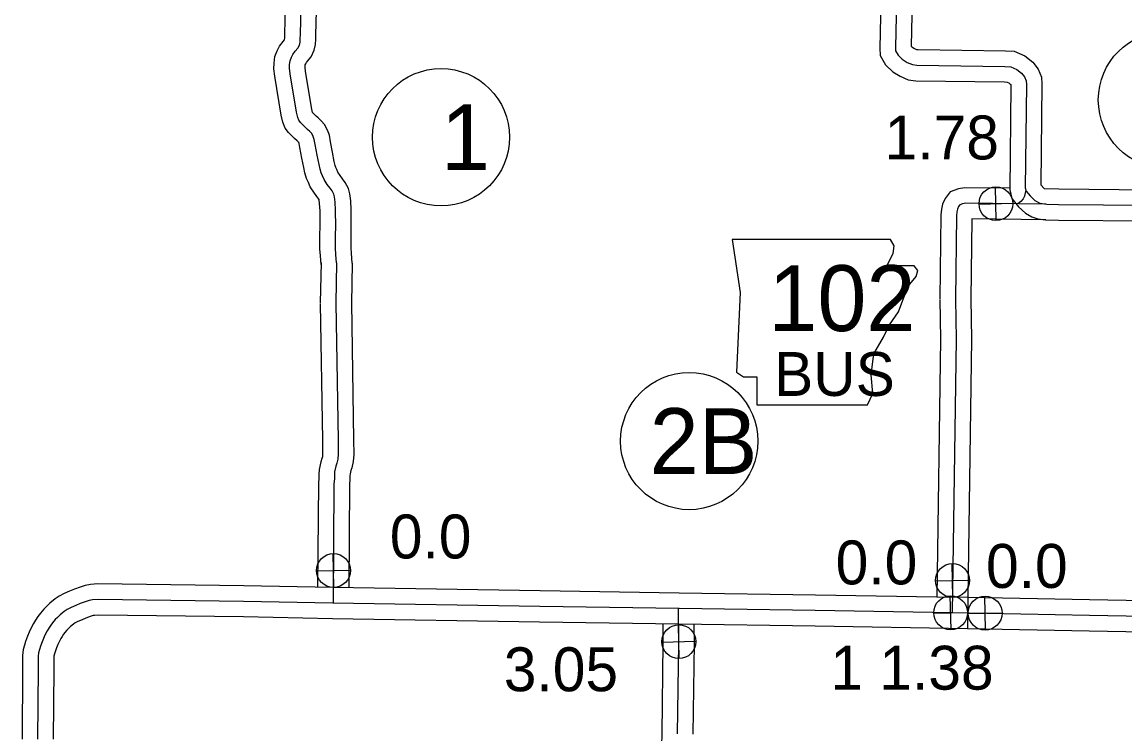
# Model space of a CAD drawing. Extents: x -83719 to 153526, y -11835 to 11446.
# Drawn here: x 5931.8 to 6285.5, y 411.3 to 639.6 of the extents above; entities that cross this region are included whole.
import ezdxf

# ---------------------------------------------------------------- set-up
doc = ezdxf.new("R2010")
doc.units = 0
for name, color, linetype in [('Level 10', 7, 'Continuous'), ('Level 11', 7, 'Continuous'), ('Level 21', 7, 'Continuous'), ('Level 25', 7, 'Continuous'), ('Level 26', 7, 'Continuous'), ('Level 27', 7, 'Continuous'), ('Level 59', 7, 'Continuous')]:
    doc.layers.add(name, color=color, linetype=linetype)

msp = doc.modelspace()

# ---------------------------------------------------------------- linework, layer by layer
at = {"layer": 'Level 10'}
msp.add_line((6255.6, 577.2), (6257.5, 576.55), dxfattribs=at)
for points in [[(6207.74, 672.07), (6206.84, 631.3), (6207.01, 628.94), (6208.73, 625.9), (6210.98, 623.73), (6213.37, 622.25), (6215.99, 621.15), (6218.41, 620.83), (6246.82, 620.42), (6247.66, 620.38), (6248.19, 620.15), (6248.7, 619.75), (6248.83, 619.58), (6248.84, 619.39), (6248.5, 585.85), (6249.21, 583.08), (6251.37, 580.43), (6253.56, 578.4), (6255.6, 577.2)], [(6217.74, 671.8), (6216.86, 631.96), (6217.15, 631.67), (6217.97, 631.16), (6218.63, 630.89), (6219.14, 630.82), (6247.14, 630.42), (6249.97, 630.28), (6253.38, 628.8), (6255.88, 626.81), (6257.6, 624.56), (6258.65, 622.01), (6258.85, 619.78), (6258.52, 587.48), (6259.53, 586.24)], [(6037.7, 562.29), (6037.43, 565.5), (6037.3, 567.28), (6037.3, 568.85), (6037.31, 571.1), (6037.4, 573.97), (6037.37, 579.42), (6037.2, 582.27), (6036.97, 584.55), (6036.48, 586.27), (6035.48, 588.23), (6034.55, 589.39), (6033.8, 590.4), (6033.1, 591.49), (6032.71, 592.38), (6032.39, 593.03), (6032.22, 593.66), (6031.95, 594.97), (6031.37, 597.94), (6030.73, 601.25), (6030.35, 603.33), (6029.76, 604.94), (6028.85, 606.74), (6027.7, 608.01), (6026.78, 608.88), (6026.09, 609.5), (6025, 610.63), (6024.77, 611.7), (6022.76, 623.8), (6022.58, 625.17), (6022.59, 625.67), (6022.63, 625.91), (6022.77, 626.27), (6022.98, 626.68), (6023.31, 627.14), (6024.51, 628.49), (6025.53, 630.63), (6025.91, 632.43), (6026.04, 634.11), (6026.07, 635.54), (6026.57, 654.57)], [(6027.72, 561.93), (6027.47, 564.68), (6027.31, 566.89), (6027.29, 568.86), (6027.31, 571.29), (6027.4, 574.09), (6027.37, 579.11), (6027.23, 581.47), (6027.11, 582.63), (6027.04, 582.77), (6026.63, 583.27), (6025.57, 584.72), (6024.25, 586.75), (6023.63, 588.19), (6023, 589.47), (6022.49, 591.31), (6022.15, 593), (6021.56, 596.03), (6020.9, 599.39), (6020.66, 600.71), (6020.57, 600.96), (6020.54, 601.02), (6019.99, 601.54), (6019.14, 602.31), (6017.3, 604.2), (6016.23, 605.62), (6015.44, 607.53), (6014.94, 609.82), (6012.87, 622.32), (6012.57, 624.62), (6012.61, 626.46), (6012.89, 628.55), (6013.66, 630.4), (6014.38, 631.86), (6015.5, 633.41), (6016, 633.97), (6016.05, 634.6), (6016.07, 635.77), (6016.55, 653.86)], [(6248.65, 586.37), (6234.1, 586.51), (6232.04, 586.19), (6229.4, 585.19), (6227.77, 583.02), (6226.97, 581.24), (6226.6, 579.58), (6226.42, 577.8), (6226.08, 550.85)], [(6259.53, 586.24), (6264.27, 586.14), (6293.17, 585.87), (6295.14, 585.76), (6297.61, 584.84), (6299.35, 583.4), (6300.71, 581.88), (6310.98, 569.82), (6311.77, 568.9), (6312.05, 568.63), (6312.61, 568.21), (6313.51, 567.68), (6319.85, 564.27), (6321.04, 563.55), (6322.59, 562.63), (6324.53, 560.94), (6325.76, 559.11), (6326.64, 557.33), (6327.05, 555.78), (6327.42, 554.26), (6327.74, 552.04)], [(6260.06, 576.25), (6236.41, 576.49), (6236.08, 550.73)], [(6257.5, 576.55), (6260, 576.22), (6264.12, 576.14), (6292.67, 575.87), (6293.18, 575.3), (6303.38, 563.32), (6304.53, 561.98), (6305.59, 560.99), (6307.04, 559.89), (6308.61, 558.96), (6314.9, 555.57), (6315.92, 554.96), (6316.71, 554.49), (6316.97, 554.26), (6317.09, 554.1), (6317.22, 553.82), (6317.36, 553.3), (6317.59, 552.35), (6317.84, 550.64)], [(6027.7, 562.49), (6027.45, 549.57)], [(6037.7, 562.29), (6037.44, 549.37)], [(6226.08, 550.7), (6226.3, 537.89), (6225.14, 455.22), (6186.24, 455.86), (6142.57, 456.52), (6097.9, 457.21), (6031.52, 458.28), (6002.94, 458.84), (5956.08, 459.42), (5953.73, 459.29), (5952.07, 458.96), (5950.51, 458.44), (5948.61, 457.79), (5947.08, 457.11), (5945.38, 456.37), (5943.72, 455.51), (5942.44, 454.63), (5940.7, 453.3), (5939.63, 452.22), (5938.81, 451.39), (5937.69, 450.09), (5936.88, 448.99), (5936.16, 447.86), (5935.5, 446.79), (5934.67, 445.13), (5934.13, 443.93), (5933.62, 442.71), (5932.95, 440.96), (5932.66, 439.76), (5932.19, 438.35), (5932.02, 436.53), (5931.97, 432.22), (5931.82, 409.67)], [(6027.44, 549.39), (6028.15, 505.5), (6028.2, 501.24), (6028.12, 500.2), (6027.98, 499.62), (6027.6, 498.58), (6027.1, 496.15), (6026.96, 494.58), (6026.97, 493.31), (6026.84, 491.71), (6026.59, 458.45)], [(6037.44, 549.55), (6038.15, 505.64), (6038.2, 500.91), (6038.03, 498.68), (6037.58, 496.72), (6037.24, 495.82), (6037.01, 494.71), (6036.96, 494.15), (6036.97, 492.95), (6036.84, 491.29), (6036.59, 458.2)], [(6236.08, 550.88), (6236.3, 537.91), (6235.1, 455.04)], [(6235.1, 455.04), (6225.14, 455.22)], [(6235.1, 455.04), (6234.99, 445.04)], [(6400.06, 452.25), (6362.29, 452.69), (6274.13, 454.31), (6235.1, 455.04)], [(6234.99, 445.05), (6186.08, 445.86), (6142.41, 446.52), (6097.74, 447.21), (6031.34, 448.29), (6002.78, 448.84), (5956.31, 449.42), (5955, 449.34), (5954.61, 449.27), (5953.71, 448.97), (5952.28, 448.48), (5951.09, 447.95), (5949.67, 447.33), (5948.88, 446.92), (5948.31, 446.53), (5947.32, 445.78), (5946.74, 445.19), (5946.16, 444.6), (5945.5, 443.84), (5945.12, 443.33), (5944.65, 442.58), (5944.25, 441.92), (5943.7, 440.84), (5943.31, 439.97), (5942.9, 438.98), (5942.52, 438), (5942.28, 436.99), (5942.04, 436.26), (5942.01, 436.01), (5941.97, 432.13), (5941.82, 409.6)], [(6399.94, 442.25), (6362.14, 442.69), (6273.94, 444.31), (6235.01, 445.04)]]:
    msp.add_lwpolyline(points, dxfattribs=at)
at = {"layer": 'Level 11'}
for points in [[(6137.39, 440.33), (6137.36, 446.65)], [(6147.39, 440.38), (6147.36, 446.57)], [(6137.02, 411.38), (6137.39, 440.42)], [(6147.02, 411.25), (6147.39, 440.29)], [(6135.52, 274.47), (6135.9, 336.23), (6135.89, 337.87), (6136.06, 339.69), (6136.32, 341.29), (6136.42, 342.22), (6136.47, 343.45), (6136.46, 345.58), (6136.48, 347.57), (6136.55, 363.83), (6136.97, 407.73), (6137.02, 411.38)]]:
    msp.add_lwpolyline(points, dxfattribs=at)
at = {"layer": 'Level 21'}
msp.add_line((6210.29, 569.87), (6210.29, 569.87), dxfattribs=at)
msp.add_line((6210.29, 569.87), (6210.29, 569.87), dxfattribs=at)
msp.add_lwpolyline([(6159.53, 569.87), (6162.07, 552.95), (6160.94, 527.3), (6163.2, 525.89), (6167.43, 525.89), (6167.43, 516.86), (6202.96, 516.86), (6204.65, 520.53), (6204.08, 526.45), (6204.93, 533.22), (6208.03, 538.57), (6210, 542.52), (6212.82, 546.75), (6214.52, 551.26), (6215.93, 554.93), (6218.46, 558.03), (6219.03, 560), (6217.9, 561.41), (6209.16, 561.41), (6211.13, 565.36), (6211.41, 567.9), (6210.25, 569.85)], close=True, dxfattribs=at)
at = {"layer": 'Level 26'}
for p, q in [((6244.21, 575.96), (6243.96, 586.8)), ((6238.66, 581.26), (6249.51, 581.51)), ((6031.81, 458.29), (6031.56, 469.14)), ((6026.26, 463.59), (6037.11, 463.84)), ((6230.3, 455.1), (6230.05, 465.95)), ((6224.75, 460.4), (6235.6, 460.65)), ((6229.71, 444.77), (6229.46, 455.62)), ((6240.74, 444.66), (6240.49, 455.5)), ((6224.16, 450.07), (6235.01, 450.32)), ((6235.19, 449.95), (6246.04, 450.21)), ((6142.55, 435.5), (6142.3, 446.35)), ((6137, 440.8), (6147.85, 441.05))]:
    msp.add_line(p, q, dxfattribs=at)
for centre in [(6244.09, 581.38), (6031.69, 463.72), (6230.18, 460.53), (6229.58, 450.19), (6240.62, 450.08), (6142.43, 440.92)]:
    msp.add_circle(centre, 5.43, dxfattribs=at)
at = {"layer": 'Level 27'}
for centre in [(6298.92, 614.66), (6066.16, 602.72), (6145.74, 505.24)]:
    msp.add_circle(centre, 22, dxfattribs=at)
at = {"layer": 'Level 59'}
for points in [[(6212.74, 671.94), (6211.85, 631.43), (6211.92, 630.43), (6212.73, 628.99), (6214.07, 627.7), (6215.67, 626.71), (6217.31, 626.02), (6218.77, 625.83), (6246.98, 625.42), (6248.82, 625.33), (6250.79, 624.47), (6252.29, 623.28), (6253.23, 622.05), (6253.74, 620.82), (6253.84, 619.58), (6253.51, 586.45), (6253.78, 585.38), (6255.02, 583.86), (6256.56, 582.43), (6258.14, 581.51)], [(6032.7, 562.39), (6032.45, 565.09), (6032.31, 567.09), (6032.3, 568.86), (6032.31, 571.19), (6032.4, 574.03), (6032.37, 579.27), (6032.22, 581.87), (6032.04, 583.6), (6031.8, 584.44), (6031.26, 585.5), (6030.59, 586.33), (6029.69, 587.56), (6028.68, 589.12), (6028.17, 590.29), (6027.7, 591.25), (6027.36, 592.48), (6027.05, 593.98), (6026.47, 596.98), (6025.81, 600.32), (6025.5, 602.02), (6025.16, 602.95), (6024.69, 603.88), (6024.12, 604.51), (6023.39, 605.21), (6022.62, 605.9), (6021.11, 607.46), (6020.6, 608.13), (6020.23, 609.03), (6019.86, 610.76), (6017.82, 623.06), (6017.57, 624.89), (6017.6, 626.06), (6017.76, 627.23), (6018.22, 628.33), (6018.68, 629.27), (6019.41, 630.28), (6020.3, 631.28), (6020.76, 632.25), (6020.95, 633.15), (6021.05, 634.36), (6021.07, 635.66), (6021.56, 654.31)], [(6253.67, 585.84), (6253.26, 583.75), (6252.77, 582.91), (6252.07, 582.11), (6251.09, 581.34)], [(6260.11, 581.25), (6234.46, 581.51), (6233.33, 581.33), (6232.53, 581.03), (6232.1, 580.46), (6231.74, 579.66), (6231.54, 578.79), (6231.42, 577.52), (6231.08, 550.79)], [(6258.14, 581.51), (6260.37, 581.22), (6264.2, 581.14), (6293.01, 580.87), (6294.11, 580.81), (6295.07, 580.45), (6295.88, 579.78), (6296.95, 578.59), (6307.18, 566.57), (6308.15, 565.44), (6308.82, 564.81), (6309.82, 564.05), (6311.06, 563.32), (6317.37, 559.92), (6318.48, 559.26), (6319.65, 558.56), (6320.75, 557.6), (6321.42, 556.6), (6321.93, 555.57), (6322.2, 554.54), (6322.51, 553.31), (6322.79, 551.34)], [(6032.7, 562.39), (6032.44, 549.47)], [(6231.08, 550.79), (6231.3, 537.9), (6230.07, 450.14), (6186.16, 450.86), (6142.49, 451.52), (6097.82, 452.21), (6031.43, 453.29), (6002.86, 453.84), (5956.2, 454.42), (5954.37, 454.31), (5953.34, 454.11), (5952.11, 453.71), (5950.45, 453.13), (5949.09, 452.53), (5947.53, 451.85), (5946.3, 451.21), (5945.37, 450.58), (5944.01, 449.54), (5943.18, 448.7), (5942.49, 448), (5941.59, 446.96), (5941, 446.16), (5940.4, 445.22), (5939.88, 444.35), (5939.18, 442.98), (5938.72, 441.95), (5938.26, 440.85), (5937.73, 439.48), (5937.47, 438.38), (5937.11, 437.31), (5937.02, 436.27), (5936.97, 432.17), (5936.82, 409.63)], [(6032.44, 549.47), (6033.15, 505.57), (6033.2, 501.07), (6033.07, 499.44), (6032.78, 498.17), (6032.42, 497.2), (6032.06, 495.43), (6031.96, 494.37), (6031.97, 493.13), (6031.84, 491.5), (6031.55, 453.28)], [(6142.39, 440.35), (6142.34, 451.53)], [(6400, 447.25), (6362.21, 447.69), (6274.04, 449.31), (6230.07, 450.14)], [(6142.02, 411.32), (6142.39, 440.35)]]:
    msp.add_lwpolyline(points, dxfattribs=at)

# ---------------------------------------------------------------- texts
at = {"layer": 'Level 21'}
for s, height, p in [('102', 21.12, (6171.14, 540.53)), ('BUS', 14.08, (6172.96, 519.73))]:
    msp.add_text(s, height=height, dxfattribs=at).set_placement(p)
at = {"layer": 'Level 25'}
for s, p in [('1.78', (6208.4, 595.59)), ('0.0', (6049.75, 467.61)), ('0.0', (6192.7, 459.29)), ('0.0', (6240.91, 458.16)), ('3.05', (6086.29, 425.02)), ('1 1.38', (6191, 425.52))]:
    msp.add_text(s, height=14.08, dxfattribs=at).set_placement(p)
at = {"layer": 'Level 27'}
for s, p in [('1', (6066.16, 592.16)), ('2B', (6133.07, 494.68))]:
    msp.add_text(s, height=21.12, dxfattribs=at).set_placement(p)

doc.saveas('drawing.dxf')
